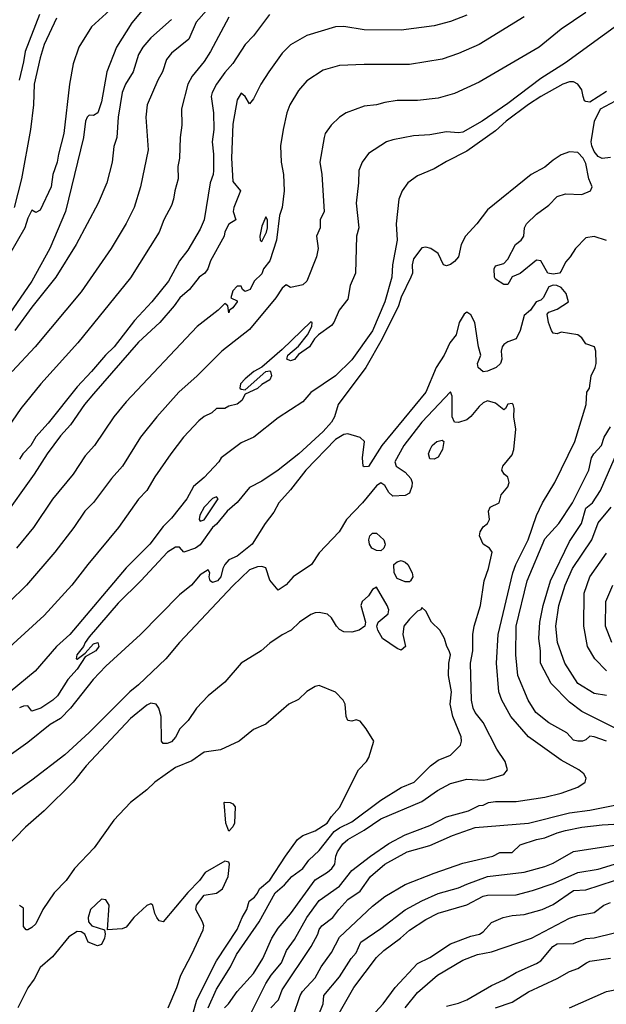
# Model space of a CAD drawing. Header units: metres. Extents: x -46681 to -43747, y -240911 to -237677.
# Tile 407 of 656: x -44111 to -44040, y -240259 to -240139. Entities that reach past the tile are written whole.
import ezdxf

# ---------------------------------------------------------------- set-up
doc = ezdxf.new("R2010")
doc.units = ezdxf.units.M
doc.layers.add('CONTOUR_INDEX', color=1, linetype='Continuous')
doc.layers.add('CONTOUR_INTER', color=3, linetype='Continuous')

msp = doc.modelspace()

# ---------------------------------------------------------------- linework, layer by layer
at = {"layer": 'CONTOUR_INDEX'}
for points, elevation in [([(-44088.34, -240137.52), (-44089.6, -240138.96), (-44090.46, -240141.02), (-44092.6, -240142.75), (-44093.21, -240143.52), (-44093.67, -240145.02), (-44094.26, -240146.02), (-44095.57, -240149.02), (-44095.71, -240150.52), (-44095.43, -240154.52), (-44096.36, -240159.02), (-44097.12, -240161.52), (-44098.1, -240163.48), (-44099.94, -240166.52), (-44103.6, -240171.82), (-44109.18, -240178.52), (-44112.01, -240181.52)], 100), ([(-44042.1, -240137.78), (-44045.1, -240139.81), (-44047.81, -240142.02), (-44055.1, -240146.27), (-44058.1, -240147.64), (-44060.1, -240148.21), (-44062.6, -240148.51), (-44065.1, -240148.5), (-44066.6, -240148.74), (-44067.6, -240149.03), (-44069.1, -240149.19), (-44071.32, -240150.02), (-44072.13, -240150.52), (-44073.15, -240151.52), (-44073.85, -240152.52), (-44074, -240153.02), (-44074.52, -240156.02), (-44074.29, -240157.52), (-44073.98, -240162.02), (-44074.46, -240163.02), (-44074.48, -240164.02), (-44074.92, -240165.02), (-44074.72, -240166.52), (-44074.94, -240167.52), (-44076.1, -240170.49), (-44076.6, -240170.93), (-44077.1, -240171.08), (-44078.1, -240171.27), (-44078.6, -240170.96), (-44079.1, -240171.37), (-44079.86, -240172.52), (-44083.1, -240176.4), (-44086.45, -240179.02), (-44089.46, -240182.02), (-44091.69, -240184.02), (-44094.36, -240187.02), (-44096.35, -240189.52), (-44098.57, -240193.02), (-44099.89, -240194.52), (-44102.1, -240197.48), (-44103.13, -240198.52), (-44104.47, -240200.52), (-44106.82, -240203.52), (-44110.24, -240207.52), (-44114.6, -240211.76)], 95), ([(-44108.65, -240138.02), (-44110.4, -240142.52), (-44110.6, -240143.79), (-44111.16, -240146.02)], 105), ([(-44086.12, -240259.02), (-44085.63, -240258.52), (-44084.6, -240257.03), (-44082.6, -240254.81), (-44081.45, -240253.02), (-44080.36, -240250.52), (-44079.6, -240249.29), (-44078.1, -240247.58), (-44075.1, -240243.41), (-44073.6, -240242.5), (-44073.06, -240242.02), (-44072.67, -240241.52), (-44072.56, -240240.52), (-44072.37, -240240.02), (-44071.71, -240239.02), (-44071.12, -240238.52), (-44069.1, -240237.39), (-44067.1, -240235.99), (-44062.1, -240233.89), (-44060.19, -240232.52), (-44058.6, -240231.7), (-44056.6, -240231.16), (-44054.6, -240231.28), (-44054.1, -240231.21), (-44052.1, -240230.58), (-44051.65, -240230.02), (-44051.95, -240229.02), (-44052.93, -240227.52), (-44054.6, -240224.24), (-44055.6, -240223.03), (-44055.85, -240222.52), (-44056.03, -240221.52), (-44056.14, -240217.02), (-44055.86, -240215.52), (-44055.89, -240213.52), (-44055.72, -240212.52), (-44054.92, -240210.02), (-44054.51, -240207.02), (-44053.98, -240205.52), (-44053.52, -240203.52), (-44053.85, -240203.02), (-44054.63, -240202.52), (-44055.06, -240201.52), (-44054.97, -240201.02), (-44054.6, -240200.43), (-44054.1, -240200.02), (-44053.84, -240199.52), (-44053.98, -240198.52), (-44053.78, -240198.02), (-44052.68, -240197.52), (-44052.42, -240196.52), (-44051.6, -240195.54), (-44051.45, -240195.02), (-44051.6, -240194.39), (-44052.06, -240194.02), (-44052.34, -240193.52), (-44052.23, -240193.02), (-44051.1, -240191.67), (-44050.89, -240191.02), (-44050.64, -240188.52), (-44050.88, -240187.02), (-44050.84, -240186.02), (-44050.96, -240185.52), (-44051.1, -240185.42), (-44051.6, -240185.48), (-44051.89, -240186.02), (-44052.1, -240186.17), (-44053.1, -240185.35), (-44054.1, -240185.07), (-44054.6, -240185.31), (-44055.1, -240185.75), (-44056.1, -240186.98), (-44056.6, -240187.4), (-44057.6, -240187.72), (-44058.1, -240187.67), (-44058.38, -240187.02), (-44058.4, -240184.52), (-44058.6, -240183.98), (-44062.1, -240187.69), (-44064.26, -240190.52), (-44065.39, -240192.52), (-44065.21, -240193.02), (-44064.1, -240193.76), (-44063.44, -240194.52), (-44063.27, -240195.02), (-44063.31, -240195.52), (-44063.6, -240196.31), (-44064.1, -240196.61), (-44065.6, -240196.7), (-44066.1, -240196.25), (-44066.6, -240195.39), (-44067.1, -240195.08), (-44067.6, -240195.44), (-44069.32, -240197.52), (-44071.28, -240199.52), (-44072.16, -240201.02), (-44074.6, -240203.61), (-44075.53, -240205.02), (-44077.75, -240206.52), (-44078.6, -240207.48), (-44079.6, -240208.12), (-44080.6, -240206.92), (-44081.1, -240205.41), (-44081.6, -240205.25), (-44082.1, -240205.29), (-44083.1, -240205.67), (-44085.1, -240207.62), (-44091.62, -240214.52), (-44093.28, -240216.52), (-44096.6, -240219.67), (-44097.68, -240220.52), (-44102.6, -240225.49), (-44105.6, -240228.21), (-44109.6, -240231.29), (-44114.6, -240234.83)], 90), ([(-44060.27, -240190.02), (-44059.6, -240189.85), (-44059.42, -240190.02), (-44059.57, -240191.02), (-44060.1, -240191.92), (-44060.6, -240192.19), (-44061.1, -240192.14), (-44061.27, -240191.52), (-44061.09, -240191.02), (-44060.83, -240190.52), (-44060.27, -240190.02)], 90), ([(-44068.41, -240201.52), (-44068.1, -240201.18), (-44067.6, -240201.18), (-44066.71, -240202.02), (-44066.55, -240202.52), (-44066.6, -240202.71), (-44066.73, -240203.02), (-44067.1, -240203.35), (-44067.6, -240203.31), (-44068.17, -240203.02), (-44068.45, -240202.52), (-44068.53, -240202.02), (-44068.41, -240201.52)], 90), ([(-44065.51, -240205.02), (-44065.1, -240204.67), (-44064.6, -240204.53), (-44064.1, -240204.72), (-44063.78, -240205.02), (-44063.25, -240206.02), (-44063.18, -240206.52), (-44063.46, -240207.02), (-44063.6, -240207.13), (-44064.1, -240207.13), (-44065.1, -240206.71), (-44065.47, -240206.02), (-44065.51, -240205.02)], 90), ([(-44039.6, -240217.95), (-44040.99, -240216.52), (-44041.9, -240215.02), (-44042.36, -240212.52), (-44042.3, -240208.52), (-44041.63, -240206.52), (-44039.6, -240203.62)], 95), ([(-44072.65, -240260.52), (-44070.39, -240256.52), (-44067.6, -240252.88), (-44066.71, -240252.02), (-44064.67, -240250.52), (-44063.6, -240249.56), (-44061.6, -240248.26), (-44060.1, -240247.48), (-44056.6, -240246.46), (-44054.6, -240245.39), (-44054.1, -240245.28), (-44050.6, -240245.23), (-44048.6, -240244.72), (-44046.1, -240243.86), (-44043.1, -240242.51), (-44040.6, -240242.14), (-44038.6, -240241.53)], 95), ([(-44044.1, -240258.99), (-44039.6, -240257.02), (-44036.1, -240256.34), (-44029.1, -240255.89), (-44027.6, -240256.33), (-44026.6, -240256.12), (-44025.6, -240256.27), (-44025.1, -240256.6), (-44024.78, -240257.02), (-44024.6, -240257.62), (-44024.2, -240258.02), (-44022.6, -240258.28), (-44020.6, -240259.35)], 100)]:
    msp.add_lwpolyline(points, dxfattribs=dict(at, elevation=elevation))
at = {"layer": 'CONTOUR_INTER'}
for points, elevation in [([(-44095.1, -240136.22), (-44097.41, -240139.02), (-44099.29, -240142.02), (-44100.47, -240145.02), (-44101.1, -240148.66), (-44101.57, -240150.02), (-44102.1, -240150.33), (-44102.6, -240150.3), (-44102.85, -240150.52), (-44103.08, -240151.02), (-44103.32, -240153.02), (-44105.5, -240162.02), (-44107.4, -240166.52), (-44109.6, -240170.52), (-44112.38, -240174.52)], 102), ([(-44100.1, -240137.5), (-44102.35, -240139.52), (-44103.87, -240142.02), (-44104.55, -240144.02), (-44105.03, -240146.52), (-44105.71, -240152.52), (-44106.37, -240155.02), (-44106.51, -240156.02), (-44107.04, -240157.52), (-44107.25, -240159.02), (-44108.6, -240161.85), (-44109.1, -240162.13), (-44109.6, -240161.85), (-44110.1, -240162.85), (-44110.46, -240164.02), (-44114.23, -240170.52)], 103), ([(-44035.06, -240137.02), (-44044.6, -240143.91), (-44047.6, -240145.8), (-44051.6, -240148.88), (-44054.74, -240151.02), (-44057.1, -240152.37), (-44057.6, -240152.45), (-44059.1, -240152.32), (-44061.1, -240152.66), (-44063.1, -240152.8), (-44065.6, -240153.3), (-44066.38, -240153.52), (-44068.6, -240154.94), (-44069.35, -240156.02), (-44069.76, -240157.02), (-44069.79, -240158.52), (-44070.09, -240161.02), (-44069.76, -240164.02), (-44070.03, -240165.02), (-44070.18, -240169.52), (-44070.8, -240171.02), (-44071.1, -240172.7), (-44072.15, -240174.02), (-44072.8, -240175.52), (-44073.1, -240175.89), (-44074.69, -240177.02), (-44075.15, -240177.52), (-44075.77, -240178.52), (-44077.1, -240179.43), (-44077.6, -240180.06), (-44078.1, -240180.22), (-44078.54, -240180.02), (-44078.43, -240179.52), (-44077.1, -240178.41), (-44076, -240177.02), (-44075.48, -240176.02), (-44075.43, -240175.52), (-44075.6, -240175.46), (-44079.1, -240178.82), (-44081.6, -240180.98), (-44082.54, -240181.52), (-44083.6, -240182.38), (-44084.17, -240183.02), (-44084.26, -240183.52), (-44084.1, -240183.65), (-44083.6, -240183.72), (-44081.1, -240181.5), (-44080.6, -240181.43), (-44080.51, -240181.52), (-44080.42, -240182.02), (-44080.6, -240182.54), (-44081.6, -240183.07), (-44082.1, -240183.57), (-44083.6, -240184.25), (-44084.02, -240185.02), (-44084.6, -240185.5), (-44085.6, -240185.74), (-44086.1, -240186.02), (-44087.1, -240186), (-44087.69, -240186.52), (-44088.6, -240186.99), (-44089.27, -240187.52), (-44091.11, -240189.52), (-44092.66, -240191.52), (-44094.6, -240194.33), (-44095.6, -240196), (-44096.6, -240197.05), (-44099.03, -240200.52), (-44102.8, -240205.02), (-44104.72, -240207.52), (-44108.1, -240211.23), (-44112.83, -240215.52)], 94), ([(-44085.6, -240138.33), (-44087.83, -240142.52), (-44088.6, -240143.74), (-44090.07, -240145.52), (-44090.6, -240146.52), (-44091.35, -240149.52), (-44091.31, -240151.52), (-44091.53, -240153.02), (-44091.6, -240155.52), (-44091.81, -240156.52), (-44091.78, -240158.02), (-44092.2, -240159.52), (-44092.34, -240160.52), (-44092.6, -240161.27), (-44093.52, -240163.02), (-44094.08, -240164.52), (-44097.6, -240170.1), (-44103.99, -240178.02), (-44108.51, -240183.02), (-44110.95, -240186.02), (-44114.75, -240191.52)], 99), ([(-44056.6, -240138.09), (-44058.6, -240138.88), (-44060.6, -240139.39), (-44064.6, -240139.93), (-44069.1, -240139.88), (-44071.6, -240139.5), (-44072.6, -240139.53), (-44076.1, -240140.58), (-44078.1, -240141.7), (-44079.1, -240142.74), (-44080.74, -240145.02), (-44081.71, -240146.52), (-44082.6, -240148.28), (-44083.1, -240148.92), (-44083.61, -240148.02), (-44084.1, -240147.62), (-44084.6, -240148.41), (-44085.1, -240151.39), (-44085.27, -240155.52), (-44085.1, -240158.36), (-44084.2, -240159.52), (-44084.99, -240161.52), (-44085.07, -240162.02), (-44084.76, -240163.02), (-44085.6, -240163.57), (-44086.1, -240164.5), (-44086.18, -240165.02), (-44087.83, -240168.02), (-44088.14, -240169.02), (-44088.54, -240169.52), (-44089.23, -240170.02), (-44090.4, -240171.52), (-44091.58, -240172.52), (-44092.26, -240173.52), (-44094.02, -240175.52), (-44096.6, -240177.93), (-44102.1, -240184.21), (-44103.17, -240185.52), (-44104.88, -240188.02), (-44106.1, -240189.36), (-44107.73, -240191.52), (-44109.33, -240194.02), (-44113.24, -240199.52)], 97), ([(-44106.6, -240138.49), (-44108.1, -240141.67), (-44108.6, -240143.32), (-44109.3, -240146.52), (-44109.4, -240149.02), (-44109.77, -240152.02), (-44110.85, -240158.02), (-44111.74, -240161.52)], 104), ([(-44092.6, -240138.62), (-44095.1, -240140.87), (-44096.06, -240142.02), (-44096.6, -240142.91), (-44097.25, -240145.02), (-44098.21, -240146.52), (-44098.58, -240147.52), (-44099.09, -240150.52), (-44099.24, -240153.02), (-44099.6, -240154.12), (-44099.82, -240156.02), (-44100.45, -240158.52), (-44101.52, -240161.02), (-44104.21, -240166.02), (-44106.69, -240170.02), (-44109.6, -240173.67), (-44111.66, -240176.52)], 101), ([(-44049.6, -240138.3), (-44055.1, -240141.66), (-44057.6, -240142.76), (-44059.6, -240143.48), (-44063.6, -240144.13), (-44069.1, -240144.1), (-44072.1, -240144.24), (-44074.1, -240144.8), (-44076.1, -240146.11), (-44077.1, -240147.3), (-44078.16, -240149.02), (-44078.54, -240150.02), (-44079, -240152.02), (-44079.3, -240154.02), (-44079.22, -240156.02), (-44078.95, -240157.52), (-44078.84, -240159.52), (-44079.09, -240161.52), (-44079.42, -240162.52), (-44079.8, -240165.52), (-44080.59, -240168.02), (-44081.38, -240169.02), (-44081.6, -240169.59), (-44082.53, -240170.52), (-44083.02, -240171.52), (-44083.6, -240171.75), (-44083.92, -240171.52), (-44084.1, -240171.12), (-44084.6, -240171.11), (-44085.1, -240171.67), (-44085.34, -240172.52), (-44084.6, -240172.88), (-44084.57, -240173.02), (-44085.1, -240173.74), (-44085.51, -240174.02), (-44085.6, -240174.36), (-44085.73, -240173.52), (-44086.1, -240173.22), (-44086.92, -240174.02), (-44089.45, -240176.02), (-44098.1, -240185.22), (-44099.63, -240187.02), (-44101.96, -240190.52), (-44103.1, -240191.77), (-44104.55, -240194.02), (-44107.1, -240197.07), (-44109.4, -240200.52), (-44111.48, -240203.02)], 96), ([(-44080.66, -240138.02), (-44082.6, -240140.61), (-44083.6, -240141.69), (-44085.1, -240144), (-44086.1, -240145.08), (-44087.11, -240146.52), (-44087.63, -240147.52), (-44087.77, -240148.02), (-44087.46, -240150.02), (-44087.43, -240152.02), (-44087.65, -240153.52), (-44087.48, -240155.02), (-44087.45, -240157.02), (-44087.5, -240157.52), (-44087.86, -240158.52), (-44088.62, -240163.02), (-44089.1, -240164.16), (-44090.6, -240166.73), (-44091.61, -240168.02), (-44092.94, -240170.52), (-44095, -240173.02), (-44097.1, -240175.31), (-44099.57, -240178.52), (-44100.64, -240179.52), (-44102.32, -240181.52), (-44104.1, -240183.38), (-44107.6, -240187.8), (-44109.1, -240189.45), (-44109.71, -240190.52), (-44110.72, -240191.52), (-44111.1, -240192.18)], 98), ([(-44039.6, -240147.4), (-44041.6, -240148.72), (-44042.1, -240148.63), (-44042.26, -240148.52), (-44042.44, -240148.02), (-44042.6, -240147.2), (-44043.09, -240146.52), (-44043.6, -240146.23), (-44044.1, -240146.22), (-44044.91, -240146.52), (-44047.6, -240148), (-44049.1, -240149), (-44051.81, -240151.02), (-44053.1, -240152.2), (-44056.6, -240154.66), (-44059.1, -240155.92), (-44060.6, -240156.82), (-44062.6, -240157.69), (-44063.79, -240158.52), (-44064.49, -240159.52), (-44064.9, -240160.52), (-44065.23, -240163.52), (-44065.1, -240165.52), (-44065.65, -240168.52), (-44065.74, -240170.02), (-44066.58, -240173.02), (-44068.1, -240176.55), (-44070.6, -240180.1), (-44072.6, -240182.03), (-44075.6, -240184.08), (-44076.6, -240185.21), (-44079.6, -240187.14), (-44082.56, -240189.52), (-44084.1, -240190.2), (-44086.54, -240192.02), (-44086.81, -240192.52), (-44088.6, -240194.42), (-44089.89, -240195.52), (-44090.71, -240197.02), (-44092.6, -240199.38), (-44093.6, -240200.4), (-44095.23, -240202.52), (-44098.1, -240205.43), (-44104.96, -240213.52), (-44106.59, -240215.02), (-44109.2, -240218.02), (-44112.24, -240220.52)], 93), ([(-44039.1, -240155.44), (-44040.1, -240155.55), (-44040.6, -240155.3), (-44041.1, -240154.7), (-44041.39, -240154.02), (-44041.45, -240153.52), (-44041.04, -240151.02), (-44040.3, -240149.52), (-44038.48, -240148.52)], 93), ([(-44039.6, -240165.55), (-44041.1, -240165.08), (-44042.1, -240165.21), (-44043.35, -240166.52), (-44044, -240167.52), (-44044.6, -240168.17), (-44045.1, -240169.3), (-44045.33, -240169.52), (-44046.1, -240169.66), (-44046.72, -240169.52), (-44047.57, -240168.02), (-44048.1, -240167.96), (-44050.1, -240169.55), (-44051.1, -240169.98), (-44051.6, -240170.9), (-44052.1, -240170.92), (-44053.1, -240170.24), (-44053.24, -240170.02), (-44053.28, -240169.02), (-44053.1, -240168.62), (-44052.1, -240168.35), (-44051.6, -240167.81), (-44050.67, -240166.02), (-44050, -240165.52), (-44049.66, -240165.02), (-44049.57, -240164.02), (-44049.34, -240163.52), (-44048.1, -240162.35), (-44046.6, -240161.25), (-44045.6, -240160.18), (-44044.6, -240159.88), (-44042.6, -240159.95), (-44041.52, -240159.52), (-44041.33, -240159.02), (-44041.75, -240158.02), (-44042.1, -240156.16), (-44042.41, -240155.52), (-44043.1, -240154.83), (-44044.1, -240154.75), (-44045.1, -240155.1), (-44046.1, -240155.75), (-44047.1, -240156.61), (-44048.78, -240157.52), (-44054.1, -240161.83), (-44055.39, -240163.52), (-44056.76, -240165.02), (-44057.31, -240166.02), (-44057.63, -240167.52), (-44058.1, -240168.11), (-44058.6, -240168.46), (-44059.1, -240168.65), (-44059.46, -240168.52), (-44060.1, -240167.14), (-44061, -240166.52), (-44061.6, -240166.35), (-44062.1, -240166.46), (-44063.1, -240167.77), (-44063.25, -240168.52), (-44063.24, -240169.52), (-44063.41, -240170.02), (-44064.6, -240172.47), (-44064.94, -240173.52), (-44066.91, -240177.52), (-44068.92, -240181.02), (-44072.29, -240185.52), (-44072.74, -240187.02), (-44073.1, -240187.69), (-44074.1, -240188.8), (-44077.09, -240191.52), (-44079.6, -240193.51), (-44081.6, -240194.87), (-44083.1, -240195.65), (-44084.6, -240197.46), (-44085.82, -240198.52), (-44087.1, -240200.09), (-44087.61, -240200.52), (-44089.1, -240202.63), (-44089.67, -240203.02), (-44091.1, -240203.5), (-44091.6, -240202.91), (-44092.1, -240202.89), (-44093.09, -240203.52), (-44096.33, -240207.02), (-44099.1, -240209.72), (-44102.6, -240213.82), (-44103.12, -240214.52), (-44103.32, -240215.02), (-44104.13, -240216.02), (-44104.2, -240216.52), (-44104.1, -240216.55), (-44103.1, -240215.82), (-44102.1, -240214.68), (-44101.57, -240214.52), (-44101.43, -240215.02), (-44101.8, -240215.52), (-44103.1, -240216.24), (-44104.1, -240217.75), (-44105.21, -240219.02), (-44106.49, -240221.02), (-44107.04, -240221.52), (-44108.52, -240222.52), (-44109.6, -240222.86), (-44110.1, -240222.22), (-44110.6, -240222.25), (-44111.1, -240222.48)], 92), ([(-44081.1, -240162.65), (-44081.6, -240163.81), (-44081.81, -240165.02), (-44081.78, -240165.52), (-44081.6, -240165.68), (-44081.03, -240164.52), (-44080.91, -240164.02), (-44080.89, -240163.02), (-44081.1, -240162.65)], 96), ([(-44084.84, -240263.52), (-44081.1, -240256.04), (-44080.43, -240255.02), (-44079.2, -240253.52), (-44078.57, -240252.02), (-44077.6, -240250.69), (-44076.09, -240248.02), (-44074.6, -240245.95), (-44072.1, -240244.19), (-44070.6, -240242.28), (-44068.34, -240240.52), (-44066.1, -240238.99), (-44064.1, -240237.94), (-44061.1, -240236.82), (-44059.1, -240235.76), (-44056.42, -240235.02), (-44055.1, -240234.35), (-44054.6, -240234.33), (-44053.95, -240234.02), (-44053.1, -240233.87), (-44050.6, -240233.88), (-44047.1, -240233.35), (-44045.1, -240232.86), (-44043.1, -240232.13), (-44042.2, -240231.52), (-44042.08, -240231.02), (-44042.34, -240230.52), (-44042.96, -240230.02), (-44045.1, -240228.84), (-44049.1, -240225.99), (-44051.23, -240223.52), (-44052.33, -240221.52), (-44052.72, -240220.52), (-44053, -240217.02), (-44052.8, -240213.52), (-44051.01, -240206.02), (-44050.63, -240205.02), (-44049.15, -240202.02), (-44048.1, -240199.04), (-44047.4, -240197.52), (-44045.88, -240195.02), (-44043.45, -240190.02), (-44042.05, -240185.52), (-44041.99, -240184.02), (-44041.67, -240183.52), (-44041.46, -240182.02), (-44040.96, -240181.02), (-44040.86, -240180.52), (-44040.87, -240179.02), (-44041.06, -240178.52), (-44042.1, -240178.12), (-44042.6, -240177.42), (-44043.08, -240177.02), (-44045.1, -240176.71), (-44045.6, -240176.91), (-44046.1, -240176.85), (-44046.28, -240176.52), (-44046.66, -240175.52), (-44046.8, -240174.52), (-44046.6, -240174.26), (-44045.6, -240173.91), (-44044.21, -240173.02), (-44044.52, -240172.02), (-44045.1, -240171.29), (-44045.65, -240171.02), (-44046.1, -240170.99), (-44046.6, -240171.18), (-44047.29, -240172.52), (-44047.6, -240172.81), (-44048.15, -240173.02), (-44048.84, -240174.02), (-44049.6, -240174.68), (-44050.11, -240176.52), (-44050.58, -240177.52), (-44051.6, -240177.88), (-44052.1, -240178.21), (-44052.31, -240178.52), (-44052.42, -240179.02), (-44052.33, -240180.02), (-44052.49, -240180.52), (-44053.05, -240181.02), (-44054.1, -240181.46), (-44054.6, -240181.55), (-44055.24, -240181.02), (-44055.32, -240180.52), (-44054.9, -240179.52), (-44055.19, -240178.52), (-44055.63, -240175.52), (-44056.1, -240174.6), (-44056.6, -240174.28), (-44056.91, -240174.52), (-44057.53, -240175.52), (-44057.9, -240177.02), (-44058.68, -240178.02), (-44059.37, -240179.52), (-44060.33, -240181.02), (-44061.6, -240184.02), (-44066.94, -240190.52), (-44068.6, -240193.06), (-44069.1, -240193.13), (-44069.22, -240193.02), (-44069.31, -240192.02), (-44069.06, -240190.02), (-44069.6, -240189.53), (-44071.1, -240189.08), (-44071.6, -240189.16), (-44072.6, -240189.78), (-44076.23, -240193.52), (-44078.1, -240195.93), (-44079.51, -240197.52), (-44080.1, -240198.65), (-44081.18, -240200.02), (-44082.77, -240202.52), (-44084.6, -240204), (-44085.6, -240204.46), (-44086.09, -240205.02), (-44086.35, -240205.52), (-44086.58, -240206.52), (-44087, -240207.02), (-44087.6, -240207.21), (-44087.89, -240207.02), (-44087.99, -240206.52), (-44087.91, -240206.02), (-44088.1, -240205.66), (-44089.1, -240206.29), (-44090.15, -240207.52), (-44091.6, -240208.7), (-44096.35, -240213.52), (-44100.6, -240217.4), (-44102.14, -240219.02), (-44104.89, -240222.52), (-44106.1, -240223.77), (-44107.39, -240224.52), (-44110.1, -240226.71), (-44112.1, -240228.11)], 91), ([(-44039.57, -240226.52), (-44041.1, -240225.99), (-44041.6, -240225.94), (-44042.1, -240226.35), (-44042.5, -240226.52), (-44043.1, -240226.55), (-44043.6, -240226.42), (-44044.4, -240225.52), (-44046.6, -240224.3), (-44048.18, -240223.02), (-44049.15, -240221.52), (-44050.4, -240218.52), (-44050.64, -240216.02), (-44050.6, -240212.52), (-44049.24, -240207.02), (-44047.1, -240201.87), (-44045.4, -240200.02), (-44043.73, -240197.52), (-44041.73, -240193.52), (-44041.4, -240192.02), (-44041.12, -240191.52), (-44040.19, -240190.52), (-44039.86, -240189.52), (-44039.1, -240188.23)], 92), ([(-44037.41, -240225.52), (-44042.6, -240222.93), (-44044.1, -240221.79), (-44046.34, -240219.52), (-44047.64, -240217.02), (-44047.62, -240215.52), (-44047.83, -240214.02), (-44047.73, -240212.02), (-44047.3, -240210.02), (-44046.4, -240207.02), (-44044.1, -240202.23), (-44042.62, -240200.02), (-44042.1, -240198.16), (-44041.29, -240197.52), (-44040.31, -240196.02), (-44038.35, -240191.52)], 93), ([(-44087.6, -240196.99), (-44088.62, -240198.02), (-44089.14, -240199.02), (-44089.22, -240199.52), (-44089.1, -240199.74), (-44088.6, -240199.58), (-44086.89, -240197.02), (-44087.1, -240196.79), (-44087.6, -240196.99)], 92), ([(-44039.6, -240220.95), (-44041.1, -240220.74), (-44043.06, -240219.52), (-44044.68, -240217.02), (-44045.55, -240214.52), (-44045.75, -240212.52), (-44045.39, -240210.02), (-44044.64, -240207.52), (-44043.71, -240205.52), (-44041.38, -240202.02), (-44040.6, -240199.92), (-44039, -240198.02)], 94), ([(-44088.1, -240259.02), (-44087.1, -240256.75), (-44085.39, -240254.02), (-44084.65, -240252.52), (-44081.92, -240248.52), (-44079.96, -240245.02), (-44078.8, -240244.02), (-44077.91, -240243.02), (-44076.6, -240242.02), (-44075.84, -240241.02), (-44074.6, -240239.83), (-44072.75, -240237.52), (-44072.1, -240237.08), (-44070.6, -240236.37), (-44067.1, -240233.72), (-44064.6, -240232.17), (-44063.02, -240231.52), (-44061.03, -240229.52), (-44060.1, -240228.85), (-44058.6, -240228.24), (-44057.39, -240227.02), (-44057.24, -240226.52), (-44057.29, -240226.02), (-44058.3, -240223.52), (-44058.62, -240222.02), (-44058.48, -240220.52), (-44058.84, -240218.52), (-44058.8, -240217.02), (-44058.61, -240216.02), (-44058.74, -240215.52), (-44059.05, -240215.02), (-44059.32, -240214.02), (-44059.89, -240213.02), (-44060.91, -240212.02), (-44061.6, -240210.7), (-44062.1, -240210.26), (-44062.21, -240210.52), (-44062.6, -240210.7), (-44063.6, -240211.67), (-44064.28, -240212.52), (-44064.4, -240213.52), (-44064.07, -240215.02), (-44064.6, -240215.45), (-44065.1, -240215.25), (-44066.89, -240214.02), (-44067.45, -240213.02), (-44067.56, -240212.52), (-44067.4, -240212.02), (-44066.19, -240211.02), (-44066.12, -240210.52), (-44066.3, -240210.02), (-44067.6, -240207.78), (-44068.1, -240208.07), (-44068.6, -240208.81), (-44069.34, -240209.52), (-44069.5, -240210.02), (-44068.97, -240212.02), (-44069.04, -240212.52), (-44069.73, -240213.02), (-44070.6, -240213.26), (-44071.6, -240213.21), (-44072.1, -240212.92), (-44072.47, -240212.52), (-44073.1, -240211.5), (-44073.6, -240211.06), (-44074.6, -240210.84), (-44075.1, -240210.88), (-44075.6, -240211.1), (-44076.98, -240212.02), (-44078, -240213.02), (-44079.1, -240213.58), (-44080.6, -240214.61), (-44081.65, -240215.52), (-44084.1, -240217.04), (-44086.1, -240219.33), (-44088.1, -240220.99), (-44089.54, -240222.52), (-44090.55, -240224.02), (-44091.59, -240225.02), (-44092.1, -240226.05), (-44092.6, -240226.6), (-44093.1, -240226.83), (-44093.6, -240226.8), (-44093.79, -240226.52), (-44093.86, -240223.52), (-44094.12, -240222.52), (-44094.45, -240222.02), (-44095.1, -240221.92), (-44095.6, -240222.14), (-44097.6, -240223.76), (-44102.99, -240229.52), (-44104.56, -240231.52), (-44108.1, -240235), (-44110.36, -240237.02), (-44112.8, -240239.52)], 89), ([(-44038.95, -240214.52), (-44039.7, -240212.52), (-44039.68, -240209.52), (-44038.82, -240207.52)], 96), ([(-44090.59, -240262.02), (-44089.51, -240258.02), (-44087.1, -240253.28), (-44084.6, -240249.47), (-44083.99, -240248.02), (-44083.4, -240247.02), (-44083.12, -240246.02), (-44082.48, -240245.52), (-44082.1, -240245.05), (-44081.87, -240244.52), (-44080.6, -240243.47), (-44078.69, -240240.52), (-44077.22, -240238.52), (-44076.6, -240238.03), (-44075.1, -240237.46), (-44073.63, -240236.52), (-44073.1, -240235.69), (-44072.1, -240234.61), (-44069.8, -240230.02), (-44068.84, -240229.02), (-44068.54, -240228.52), (-44067.95, -240226.52), (-44068.88, -240225.02), (-44069.6, -240224.11), (-44070.1, -240223.95), (-44070.6, -240224.08), (-44071.11, -240224.02), (-44071.3, -240223.52), (-44071.42, -240222.02), (-44071.69, -240221.52), (-44072.6, -240220.55), (-44074.6, -240219.75), (-44075.1, -240219.87), (-44076.1, -240220.48), (-44077.1, -240221.45), (-44078.29, -240222.02), (-44081.1, -240224.46), (-44082.6, -240225.12), (-44084.35, -240226.52), (-44086.6, -240227.6), (-44088.6, -240227.89), (-44090.1, -240228.91), (-44092.1, -240229.74), (-44094.6, -240231.53), (-44095.6, -240232.47), (-44097.6, -240233.99), (-44099.6, -240236.17), (-44102.02, -240239.52), (-44104.4, -240242.02), (-44105.43, -240243.52), (-44106.9, -240245.02), (-44108.27, -240247.02), (-44109.1, -240248.76), (-44109.6, -240249.22), (-44110.1, -240249.53), (-44110.31, -240249.52), (-44110.6, -240249.1), (-44110.6, -240246.88), (-44111.1, -240246.53)], 88), ([(-44086.18, -240234.02), (-44086.1, -240233.94), (-44085.43, -240234.02), (-44085.1, -240234.17), (-44084.83, -240234.52), (-44084.9, -240236.52), (-44085.1, -240236.96), (-44085.6, -240237.48), (-44085.95, -240236.52), (-44086.18, -240234.02)], 88), ([(-44080.47, -240259.02), (-44079.56, -240258.02), (-44079.1, -240256.83), (-44075.59, -240251.52), (-44074.77, -240250.02), (-44074.6, -240249.46), (-44074.29, -240249.02), (-44072.91, -240248.02), (-44072.2, -240247.02), (-44071.1, -240245.81), (-44069.6, -240244.8), (-44068.35, -240243.02), (-44066.6, -240241.52), (-44063.89, -240240.02), (-44061.1, -240239.22), (-44058.35, -240238.02), (-44055.6, -240237.06), (-44049.1, -240236.51), (-44044.1, -240235.24), (-44041.6, -240234.92), (-44035.1, -240233.63)], 92), ([(-44077.77, -240260.02), (-44076.93, -240257.52), (-44076.64, -240257.02), (-44075.1, -240255.35), (-44074.37, -240254.02), (-44073.1, -240252.28), (-44072.1, -240250.39), (-44068.1, -240246.64), (-44066.6, -240245.43), (-44064.1, -240243.99), (-44060.6, -240242.61), (-44057.1, -240241.37), (-44053.44, -240240.52), (-44052.6, -240240.11), (-44051.1, -240240.08), (-44050.1, -240239.14), (-44048.1, -240238.51), (-44047.1, -240238.32), (-44045.6, -240237.69), (-44044.6, -240237.41), (-44042.6, -240237.01), (-44040.1, -240236.72), (-44035.1, -240236.43)], 93), ([(-44074.71, -240260.02), (-44074.1, -240258.52), (-44074.02, -240257.52), (-44072.1, -240255.25), (-44070.68, -240253.02), (-44070.1, -240252.32), (-44069.52, -240251.02), (-44067.1, -240249.36), (-44064.1, -240247.06), (-44062.1, -240245.96), (-44060.1, -240245.1), (-44057.6, -240244.41), (-44056.6, -240243.93), (-44054.1, -240243.03), (-44049.6, -240242.47), (-44047.1, -240241.8), (-44046.1, -240241.39), (-44043.6, -240239.95), (-44038.6, -240239.18)], 94), ([(-44093.01, -240259.02), (-44091.93, -240256.52), (-44091.46, -240255.02), (-44090.1, -240252.47), (-44088.74, -240249.52), (-44088.65, -240249.02), (-44088.82, -240248.52), (-44089.63, -240247.02), (-44089.54, -240246.52), (-44088.6, -240245.28), (-44087.1, -240245.05), (-44086.37, -240244.52), (-44085.7, -240243.02), (-44085.51, -240241.52), (-44085.6, -240241.25), (-44086.1, -240241.16), (-44088.5, -240242.52), (-44089.17, -240243.52), (-44090.6, -240244.96), (-44093.6, -240248.52), (-44094.1, -240248.4), (-44094.38, -240248.02), (-44094.63, -240247.52), (-44094.88, -240246.52), (-44095.1, -240246.36), (-44095.6, -240246.54), (-44097.16, -240248.02), (-44098.1, -240249.17), (-44098.6, -240249.4), (-44100.39, -240249.52), (-44100.2, -240246.52), (-44100.6, -240245.85), (-44101.1, -240245.77), (-44102.46, -240247.02), (-44102.75, -240248.02), (-44102.71, -240248.52), (-44102.29, -240249.02), (-44100.73, -240249.52), (-44100.65, -240250.02), (-44100.75, -240250.52), (-44101.1, -240251.29), (-44101.6, -240251.45), (-44102.76, -240251.02), (-44103.13, -240250.02), (-44103.6, -240249.75), (-44104.1, -240249.72), (-44105.1, -240250.38), (-44107.1, -240252.81), (-44108.6, -240254.08), (-44109.31, -240255.52), (-44110.1, -240256.59), (-44111.32, -240259.02)], 87), ([(-44067.73, -240259.52), (-44066.8, -240258.52), (-44065.32, -240256.52), (-44062.6, -240253.62), (-44061.1, -240252.86), (-44058.6, -240251.23), (-44056.1, -240250.28), (-44055.07, -240250.02), (-44054.6, -240249.75), (-44053.6, -240248.61), (-44052.18, -240248.02), (-44051.1, -240247.78), (-44049.6, -240247.66), (-44047.41, -240247.02), (-44046.1, -240246.41), (-44043.6, -240244.71), (-44042.1, -240244.64), (-44038.6, -240243.52)], 96), ([(-44064.12, -240259.02), (-44062.6, -240257.13), (-44060.17, -240255.02), (-44057.1, -240253.22), (-44055.29, -240252.52), (-44053.6, -240252.2), (-44048.74, -240250.52), (-44044.1, -240248.08), (-44043.1, -240247.75), (-44041.1, -240247.4), (-44039.92, -240246.52), (-44039.1, -240246.17)], 97), ([(-44059.1, -240258.82), (-44057.6, -240258.46), (-44056.6, -240258.04), (-44053.6, -240256.28), (-44052.1, -240255.59), (-44050.6, -240254.72), (-44048.1, -240253.61), (-44047.6, -240253.27), (-44046.12, -240251.52), (-44045.6, -240251.2), (-44043.6, -240251.18), (-44042.1, -240250.55), (-44041.1, -240250.5), (-44038.6, -240249.86)], 98), ([(-44053.1, -240259), (-44051.1, -240258.32), (-44049.1, -240257.05), (-44045.6, -240255.44), (-44044.1, -240254.57), (-44043.1, -240254.21), (-44042.03, -240253.52), (-44041.6, -240253.33), (-44039.1, -240252.96)], 99)]:
    msp.add_lwpolyline(points, dxfattribs=dict(at, elevation=elevation))

doc.saveas('drawing.dxf')
